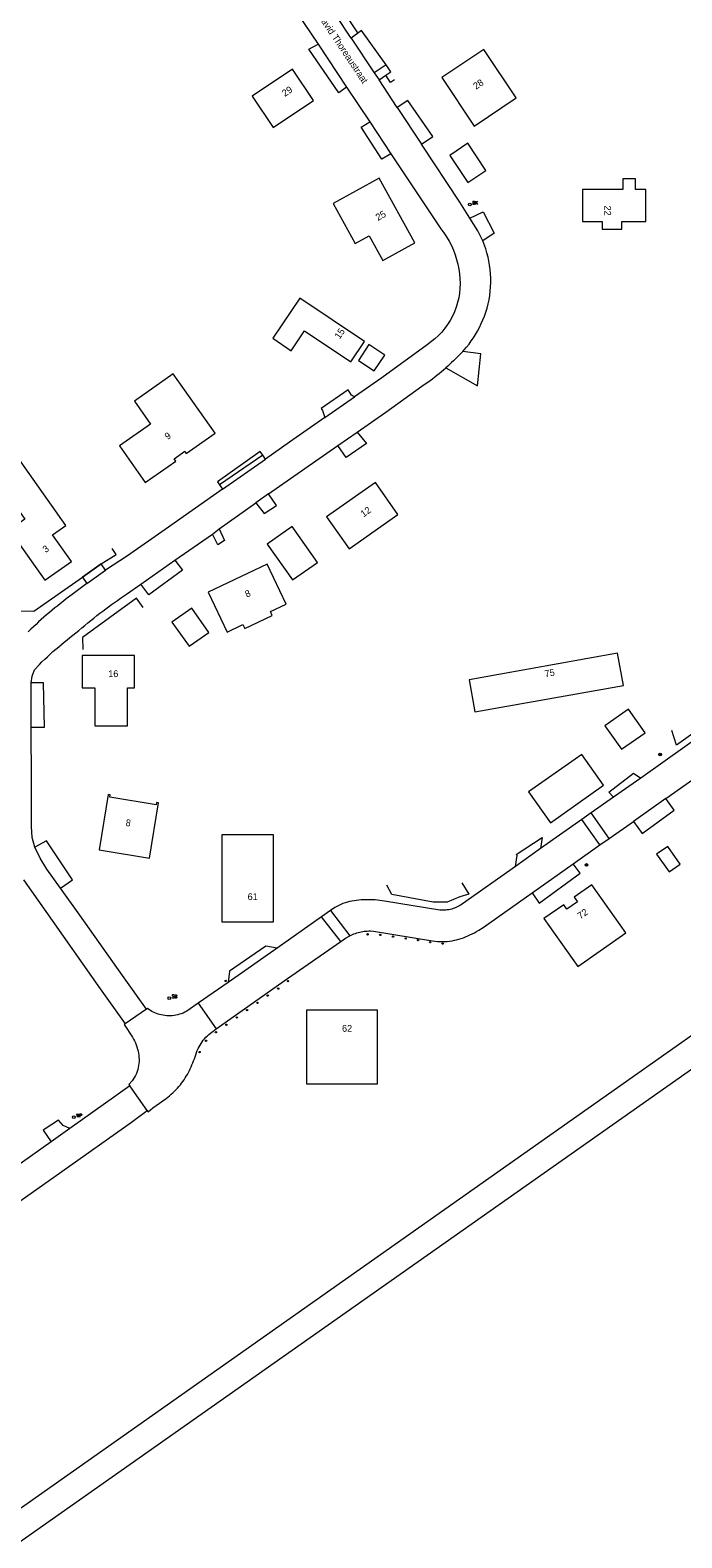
# Model space of a CAD drawing. Header units: metres. Extents: x 138165 to 154469, y 480134 to 494189.
# Tile 465 of 656: x 150034 to 150154, y 484200 to 484478. Entities that reach past the tile are written whole.
import ezdxf

# ---------------------------------------------------------------- set-up
doc = ezdxf.new("R2010")
doc.units = ezdxf.units.M
doc.header["$LTSCALE"] = 0.001
doc.header["$MEASUREMENT"] = 0
for name, color, linetype, lineweight in [('TOP-L-terrein schutting raster hek leuning', 7, 'Continuous', 0), ('TOP-L-topo objecten punt', 7, 'Continuous', 0), ('TOP-L-topo objecten vlak', 7, 'Continuous', 0), ('TOP-T-topo huisnummering naamgeving', 7, 'Continuous', 0)]:
    doc.layers.add(name, color=color, linetype=linetype, lineweight=lineweight)
doc.styles.add('Style-INTL_ISO', font='INTL_ISO.shx')
doc.styles.add('Style-STANDARD', font='STANDARD.shx')

# ---------------------------------------------------------------- blocks, each defined once
blk = doc.blocks.new('24')
at = {"layer": 'TOP-L-topo objecten punt', "color": 7, "linetype": 'Continuous', "lineweight": 0}
for radius in [0.025, 0.0182, 0.0115, 0.005]:
    blk.add_circle((0, 0), radius, dxfattribs=at)
blk = doc.blocks.new('73')
at = {"layer": 'TOP-L-topo objecten punt', "color": 7, "linetype": 'Continuous', "lineweight": 0}
blk.add_circle((0, 0), 0.025, dxfattribs=at)
at = {"layer": 'TOP-L-topo objecten punt', "color": 7, "linetype": 'Continuous', "lineweight": 0, "style": 'Style-STANDARD'}
blk.add_text('WP', height=0.06, dxfattribs=at).set_placement((0.0483, 0))
blk = doc.blocks.new('72')
at = {"layer": 'TOP-L-topo objecten punt', "color": 7, "linetype": 'Continuous', "lineweight": 0}
blk.add_circle((0, 0), 0.025, dxfattribs=at)
at = {"layer": 'TOP-L-topo objecten punt', "color": 7, "linetype": 'Continuous', "lineweight": 0, "style": 'Style-STANDARD'}
blk.add_text('BK', height=0.06, dxfattribs=at).set_placement((0.0483, 0))
blk = doc.blocks.new('10')
at = {"layer": 'TOP-L-topo objecten punt', "linetype": 'Continuous', "lineweight": 0}
blk.add_circle((0, 0), 0.0125, dxfattribs=at)
blk = doc.blocks.new('175')
at = {"layer": 'TOP-L-topo objecten punt', "color": 7, "linetype": 'Continuous', "lineweight": 0}
blk.add_circle((0, 0), 0.025, dxfattribs=at)
at = {"layer": 'TOP-L-topo objecten punt', "color": 7, "linetype": 'Continuous', "lineweight": 0, "style": 'Style-STANDARD'}
blk.add_text('SB', height=0.06, dxfattribs=at).set_placement((0.0483, 0))

msp = doc.modelspace()

# ---------------------------------------------------------------- linework, layer by layer
at = {"layer": 'TOP-L-terrein schutting raster hek leuning', "flags": 128}
for points in [[(150094.39, 484477.58), (150084.29, 484492.79), (150086.42, 484494.27)], [(150101.18, 484468.91), (150100.45, 484468.43), (150099.55, 484469.76)], [(150024.79, 484372.52), (150025.55, 484371.28), (150034.78, 484371.09), (150043.71, 484377.38), (150047.18, 484379.8), (150049.94, 484381.55), (150049.2, 484382.64)], [(150054.87, 484371.77), (150053.63, 484373.53), (150043.71, 484366.26), (150043.75, 484364.05)], [(150174.68, 484361.83), (150153.06, 484346.45), (150152.21, 484349.14)], [(150113.59, 484321.11), (150114.84, 484318.98), (150113.2, 484318.52), (150110.84, 484317.52), (150108.31, 484317.53), (150100.67, 484318.95), (150099.77, 484320.64)]]:
    msp.add_lwpolyline(points, dxfattribs=at)
at = {"layer": 'TOP-L-topo objecten vlak', "flags": 128}
for points in [[(150093.16, 484476.62), (150081.52, 484494.26)], [(150082.08, 484482.95), (150087.08, 484475.49)], [(150099.63, 484471.71), (150095.1, 484477.99), (150093.16, 484476.62)], [(150092.35, 484467.61), (150090.9, 484466.51), (150085.41, 484474.58), (150087.08, 484475.49)], [(150087.08, 484475.49), (150092.35, 484467.61)], [(150093.16, 484476.62), (150097.43, 484470.23)], [(150109.85, 484469.33), (150115.81, 484460.41), (150123.56, 484465.59), (150117.61, 484474.51), (150109.85, 484469.33)], [(150099.63, 484471.71), (150097.43, 484470.23)], [(150098.32, 484468.93), (150099.55, 484469.76), (150100.51, 484470.4), (150099.63, 484471.71)], [(150074.96, 484465.95), (150078.82, 484460.18), (150086.22, 484465.12), (150082.37, 484470.89), (150074.96, 484465.95)], [(150097.43, 484470.23), (150098.32, 484468.93)], [(150101.65, 484463.83), (150098.32, 484468.93)], [(150092.35, 484467.61), (150096.59, 484461.22)], [(150106.15, 484457.09), (150108.25, 484458.52), (150103.64, 484465.11), (150101.65, 484463.83)], [(150101.65, 484463.83), (150106.15, 484457.09)], [(150100.49, 484455.3), (150098.81, 484454.31), (150095.04, 484460.24), (150096.59, 484461.22)], [(150096.59, 484461.22), (150100.49, 484455.3)], [(150100.49, 484455.3), (150109.71, 484441.52), (150110.25, 484440.78), (150110.75, 484440.02), (150111.21, 484439.22), (150111.63, 484438.4), (150112, 484437.56), (150112.33, 484436.7), (150112.6, 484435.83), (150112.82, 484434.97), (150113, 484434.09), (150113.14, 484433.21), (150113.22, 484432.31), (150113.25, 484431.42), (150113.22, 484430.53), (150113.13, 484429.65), (150112.98, 484428.78), (150112.77, 484427.92), (150112.51, 484427.07), (150112.2, 484426.24), (150111.83, 484425.43), (150111.42, 484424.65), (150110.95, 484423.91), (150110.43, 484423.18), (150109.86, 484422.49), (150109.24, 484421.83), (150108.58, 484421.22), (150107.16, 484420.14), (150098.82, 484414.07), (150093.8, 484410.55)], [(150115.01, 484443.46), (150113.22, 484446.4), (150106.15, 484457.09)], [(150114.67, 484457.25), (150111.37, 484454.99), (150114.67, 484450.04), (150118, 484452.26), (150114.67, 484457.25)], [(150098.31, 484450.83), (150089.87, 484446.15), (150093.95, 484438.81), (150096.48, 484440.21), (150099, 484435.66), (150104.9, 484438.93), (150098.31, 484450.83)], [(150145.53, 484448.73), (150145.53, 484450.73), (150143.23, 484450.73), (150143.23, 484448.73), (150135.79, 484448.73), (150135.79, 484442.86), (150139.42, 484442.86), (150139.42, 484441.46), (150143.04, 484441.46), (150143.04, 484442.86), (150147.41, 484442.86), (150147.41, 484448.73), (150145.53, 484448.73)], [(150115.01, 484443.46), (150117.47, 484444.65), (150119.53, 484440.71), (150117.4, 484439.28)], [(150117.4, 484439.28), (150116.48, 484441.14), (150115.01, 484443.46)], [(150113.72, 484418.91), (150114, 484419.2), (150114.45, 484419.74), (150114.88, 484420.29), (150115.29, 484420.86), (150115.68, 484421.43), (150116.05, 484422.03), (150116.43, 484422.68), (150116.8, 484423.36), (150117.14, 484424.04), (150117.45, 484424.74), (150117.73, 484425.45), (150117.99, 484426.17), (150118.21, 484426.9), (150118.41, 484427.67), (150118.57, 484428.45), (150118.7, 484429.24), (150118.8, 484430.03), (150118.86, 484430.83), (150118.89, 484431.63), (150118.89, 484432.43), (150118.85, 484433.22), (150118.78, 484434), (150118.68, 484434.78), (150118.55, 484435.55), (150118.38, 484436.31), (150118.18, 484437.07), (150117.95, 484437.82), (150117.4, 484439.28)], [(150078.76, 484421.35), (150082.16, 484419.06), (150084.62, 484422.72), (150093.13, 484417), (150095.64, 484420.74), (150083.72, 484428.74), (150078.76, 484421.35)], [(150094.51, 484417.28), (150097.42, 484415.33), (150099.37, 484418.23), (150096.46, 484420.18), (150094.51, 484417.28)], [(150113.72, 484418.91), (150113.05, 484418.22), (150112.71, 484417.88), (150112.37, 484417.54), (150112.02, 484417.21), (150111.67, 484416.88), (150111.32, 484416.56), (150110.96, 484416.24), (150110.6, 484415.92)], [(150110.6, 484415.92), (150116.47, 484412.6), (150117.06, 484418.5), (150113.72, 484418.91)], [(150060.43, 484414.78), (150053.3, 484409.75), (150056.26, 484405.55), (150050.54, 484401.52), (150055.27, 484394.8), (150060.88, 484398.75), (150060.59, 484399.16), (150062.55, 484400.54), (150062.83, 484400.13), (150068.12, 484403.85), (150060.43, 484414.78)], [(150094.31, 484404.07), (150099.59, 484407.77), (150106.22, 484412.53), (150107.71, 484413.59), (150108.14, 484413.91), (150108.56, 484414.23), (150108.97, 484414.56), (150109.39, 484414.89), (150109.79, 484415.23), (150110.2, 484415.57), (150110.6, 484415.92)], [(150093.8, 484410.55), (150093.22, 484410.87), (150092.66, 484411.83), (150087.63, 484408.42), (150087.91, 484408.06), (150088.32, 484406.77)], [(150088.32, 484406.77), (150093.8, 484410.55)], [(150088.32, 484406.77), (150081.83, 484402.21), (150077.39, 484399.1)], [(150094.31, 484404.07), (150095.98, 484401.95), (150092.29, 484399.38), (150090.73, 484401.6)], [(150090.73, 484401.6), (150094.31, 484404.07)], [(150309.13, 484400.92), (150000, 484183.19)], [(150026.78, 484397.03), (150033.12, 484388.04), (150030.26, 484386.03), (150036.77, 484376.79), (150041.67, 484380.25), (150038.22, 484385.15), (150040.67, 484386.88), (150031.28, 484400.2), (150026.78, 484397.03)], [(150076.89, 484399.85), (150076.43, 484400.48), (150068.58, 484394.92), (150068.96, 484394.35)], [(150076.89, 484399.85), (150068.96, 484394.35)], [(150077.39, 484399.1), (150076.89, 484399.85)], [(150077.96, 484392.68), (150090.73, 484401.6)], [(150069.5, 484393.59), (150077.39, 484399.1)], [(150068.96, 484394.35), (150069.5, 484393.59)], [(150088.65, 484388.47), (150092.79, 484382.58), (150101.79, 484388.92), (150097.64, 484394.8), (150088.65, 484388.47)], [(150069.5, 484393.59), (150058.93, 484386.13), (150051.99, 484381.31), (150047.97, 484378.67)], [(150068.9, 484386.26), (150075.62, 484391.07)], [(150077.96, 484392.68), (150075.62, 484391.07)], [(150075.62, 484391.07), (150077.15, 484389.08), (150079.41, 484390.58), (150077.96, 484392.68)], [(150068.9, 484386.26), (150069.84, 484384.11), (150068.65, 484383.35), (150067.63, 484385.31)], [(150067.63, 484385.31), (150068.9, 484386.26)], [(150077.73, 484383.47), (150082.4, 484376.85), (150086.98, 484380.07), (150082.31, 484386.69), (150077.73, 484383.47)], [(150060.69, 484380.47), (150067.63, 484385.31)], [(150060.69, 484380.47), (150062.15, 484378.64), (150055.94, 484374.09), (150054.44, 484376.08)], [(150054.44, 484376.08), (150060.69, 484380.47)], [(150047.97, 484378.67), (150047.18, 484379.8), (150043.71, 484377.38), (150044.54, 484376.23)], [(150044.54, 484376.23), (150047.97, 484378.67)], [(150070.35, 484367.27), (150073.24, 484368.64), (150073.58, 484367.92), (150078.64, 484370.32), (150078.3, 484371.05), (150081.19, 484372.42), (150077.69, 484379.78), (150066.85, 484374.63), (150070.35, 484367.27)], [(150044.54, 484376.23), (150041.79, 484374.15), (150040.72, 484373.35), (150040.19, 484372.95), (150039.67, 484372.54), (150039.15, 484372.12), (150038.63, 484371.71), (150038.12, 484371.28), (150037.61, 484370.86), (150037.11, 484370.42), (150036.61, 484369.99), (150036.12, 484369.56), (150035.64, 484369.12), (150035.16, 484368.68), (150034.68, 484368.24), (150034.21, 484367.78), (150033.74, 484367.33)], [(150034.27, 484357.92), (150034.42, 484359.13), (150034.9, 484360.3), (150035.77, 484361.27), (150036.25, 484361.77), (150036.75, 484362.25), (150037.25, 484362.73), (150037.76, 484363.2), (150038.28, 484363.66), (150038.81, 484364.11), (150039.33, 484364.57), (150039.84, 484365), (150040.36, 484365.43), (150040.89, 484365.85), (150041.41, 484366.28), (150041.94, 484366.7), (150042.46, 484367.12), (150043.01, 484367.57), (150043.57, 484368.03), (150044.12, 484368.48), (150044.67, 484368.94), (150045.23, 484369.39), (150045.78, 484369.84), (150046.35, 484370.29), (150046.91, 484370.72), (150047.44, 484371.13), (150047.98, 484371.53), (150048.52, 484371.93), (150049.06, 484372.32), (150049.6, 484372.72), (150050.14, 484373.1), (150050.69, 484373.49), (150051.24, 484373.87), (150051.8, 484374.24), (150054.44, 484376.08)], [(149924.63, 484021.16), (149919.62, 484028.2), (149876.95, 484090.29), (149901.06, 484107.98), (149915.49, 484117.87), (150000, 484177.15), (150278.28, 484372.96)], [(150063.33, 484364.64), (150066.96, 484367.2), (150063.82, 484371.66), (150060.19, 484369.1), (150063.33, 484364.64)], [(150115.95, 484352.56), (150143.31, 484357.45), (150142.25, 484363.36), (150114.89, 484358.47), (150115.95, 484352.56)], [(150043.65, 484362.97), (150043.65, 484356.97), (150046.01, 484356.97), (150046.01, 484349.97), (150052.01, 484349.97), (150052.01, 484356.97), (150053.26, 484356.97), (150053.26, 484362.97), (150043.65, 484362.97)], [(150034.28, 484349.73), (150036.7, 484349.75), (150036.55, 484357.89), (150034.27, 484357.92)], [(150034.28, 484349.73), (150034.27, 484357.92)], [(150142.96, 484345.67), (150147.3, 484348.72), (150144.24, 484353.06), (150139.91, 484350.01), (150142.96, 484345.67)], [(150034.93, 484327.63), (150034.46, 484329.45), (150034.3, 484331.46), (150034.33, 484339.73), (150034.28, 484349.73)], [(150162.82, 484351.78), (150162.75, 484351.88), (150146.53, 484340.39)], [(150151.15, 484336.63), (150166.08, 484347.16)], [(150125.86, 484337.85), (150129.87, 484332.16), (150139.64, 484339.05), (150135.63, 484344.74), (150125.86, 484337.85)], [(150141.5, 484336.85), (150140.62, 484337.77), (150145.19, 484341.27), (150146.53, 484340.39)], [(150146.53, 484340.39), (150141.5, 484336.85)], [(150056.05, 484325.65), (150057.69, 484335.84), (150057.33, 484335.89), (150057.26, 484335.48), (150048.75, 484336.85), (150048.82, 484337.27), (150048.45, 484337.33), (150046.81, 484327.14), (150056.05, 484325.65)], [(150141.5, 484336.85), (150137.35, 484333.95)], [(150151.15, 484336.63), (150145.17, 484332.41)], [(150145.17, 484332.41), (150146.75, 484330.17), (150152.68, 484334.48), (150151.15, 484336.63)], [(150135.66, 484332.74), (150128.05, 484327.39)], [(150137.35, 484333.95), (150135.66, 484332.74)], [(150138.99, 484328.09), (150135.66, 484332.74)], [(150140.7, 484329.27), (150137.35, 484333.95)], [(150069.37, 484329.94), (150069.37, 484313.91), (150078.87, 484313.91), (150078.87, 484329.94), (150069.37, 484329.94)], [(150140.7, 484329.27), (150145.17, 484332.41)], [(150039.64, 484320.12), (150041.86, 484321.64), (150037.08, 484328.85), (150034.93, 484327.63)], [(150039.64, 484320.12), (150037.17, 484323.6), (150035.93, 484325.63), (150034.93, 484327.63)], [(150123.46, 484324.12), (150123.73, 484326.12), (150123.58, 484326.32), (150128.33, 484329.46), (150128.05, 484327.39)], [(150128.05, 484327.39), (150123.46, 484324.12)], [(150134.06, 484324.59), (150138.99, 484328.09)], [(150138.99, 484328.09), (150140.7, 484329.27)], [(150153.78, 484324.54), (150151.48, 484327.81), (150149.43, 484326.37), (150151.74, 484323.1), (150153.78, 484324.54)], [(150126.48, 484319.25), (150127.77, 484317.37), (150135.35, 484322.86), (150134.06, 484324.59)], [(150126.48, 484319.25), (150134.06, 484324.59)], [(150032.84, 484321.62), (150036.95, 484315.79), (150046.96, 484301.57), (150051.54, 484295.11)], [(150123.46, 484324.12), (150113.69, 484317.23), (150113.46, 484317.07), (150113.22, 484316.93), (150112.98, 484316.79), (150112.73, 484316.66), (150112.48, 484316.55), (150112.22, 484316.44), (150111.96, 484316.35), (150111.69, 484316.27), (150111.42, 484316.2), (150111.15, 484316.14), (150110.87, 484316.09), (150110.6, 484316.06), (150110.32, 484316.04), (150110.04, 484316.03), (150109.48, 484316.04), (150099.31, 484317.71), (150098.89, 484317.78), (150098.46, 484317.85), (150098.04, 484317.9), (150097.61, 484317.94), (150097.17, 484317.97), (150096.74, 484317.99), (150096.31, 484317.99), (150095.88, 484317.99), (150095.45, 484317.97), (150095.02, 484317.94), (150094.59, 484317.91), (150094.17, 484317.86), (150093.74, 484317.8), (150093.32, 484317.73), (150092.89, 484317.65), (150092.48, 484317.54), (150092.07, 484317.42), (150091.67, 484317.27), (150091.29, 484317.11), (150090.92, 484316.94), (150090.19, 484316.54), (150089.37, 484315.98)], [(150055.47, 484297.81), (150051.09, 484304.01), (150043.2, 484315.15), (150039.64, 484320.12)], [(150092.94, 484311.35), (150093.19, 484311.47), (150093.44, 484311.59), (150093.7, 484311.69), (150093.96, 484311.79), (150094.23, 484311.88), (150094.5, 484311.96), (150094.77, 484312.03), (150095.05, 484312.09), (150095.32, 484312.13), (150095.6, 484312.17), (150095.88, 484312.2), (150096.16, 484312.22), (150096.44, 484312.23), (150096.72, 484312.23), (150097.28, 484312.19), (150108.15, 484310.43), (150108.6, 484310.36), (150109.05, 484310.32), (150109.5, 484310.29), (150109.95, 484310.29), (150110.41, 484310.29), (150110.86, 484310.32), (150111.31, 484310.37), (150111.76, 484310.43), (150112.18, 484310.51), (150112.6, 484310.6), (150113.02, 484310.72), (150113.43, 484310.85), (150113.84, 484310.99), (150114.25, 484311.15), (150114.65, 484311.31), (150115.04, 484311.49), (150115.46, 484311.69), (150115.88, 484311.9), (150116.29, 484312.12), (150116.69, 484312.36), (150117.47, 484312.86), (150126.48, 484319.25)], [(150128.68, 484314.5), (150134.9, 484305.67), (150143.73, 484311.89), (150137.51, 484320.72), (150134.27, 484318.43), (150134.84, 484317.61), (150132.9, 484316.25), (150132.32, 484317.07), (150128.68, 484314.5)], [(150087.73, 484314.82), (150079.55, 484309.06)], [(150089.37, 484315.98), (150087.73, 484314.82)], [(150091.3, 484310.29), (150087.73, 484314.82)], [(150089.37, 484315.98), (150092.94, 484311.35)], [(150091.3, 484310.29), (150092.12, 484310.89), (150092.94, 484311.35)], [(150068.33, 484294.21), (150081.45, 484303.46), (150091.3, 484310.29)], [(150079.55, 484309.06), (150077.46, 484309.46), (150070.8, 484304.82), (150070.51, 484302.75)], [(150079.55, 484309.06), (150070.51, 484302.75)], [(150070.51, 484302.75), (150065.02, 484298.92)], [(150055.47, 484297.81), (150051.54, 484295.11)], [(150065.02, 484298.92), (150063.12, 484297.59), (150062.83, 484297.42), (150062.53, 484297.27), (150062.22, 484297.12), (150061.9, 484297), (150061.57, 484296.89), (150061.24, 484296.8), (150060.91, 484296.73), (150060.57, 484296.67), (150060.24, 484296.63), (150059.9, 484296.61), (150059.56, 484296.61), (150059.22, 484296.62), (150058.88, 484296.66), (150058.55, 484296.7), (150058.22, 484296.77), (150057.92, 484296.84), (150057.62, 484296.93), (150057.32, 484297.03), (150057.03, 484297.14), (150056.47, 484297.4), (150055.68, 484297.97), (150055.47, 484297.81)], [(150065.02, 484298.92), (150068.33, 484294.21)], [(150084.95, 484284.11), (150098.05, 484284.11), (150098.05, 484297.66), (150084.95, 484297.67), (150084.95, 484284.11)], [(150051.54, 484295.11), (150051.4, 484294.99), (150052.92, 484292.67), (150053.12, 484292.33), (150053.3, 484291.98), (150053.47, 484291.62), (150053.61, 484291.25), (150053.74, 484290.87), (150053.85, 484290.49), (150053.94, 484290.1), (150054.01, 484289.73), (150054.07, 484289.35), (150054.1, 484288.97), (150054.12, 484288.59), (150054.12, 484288.21), (150054.09, 484287.83), (150054.05, 484287.46), (150053.98, 484287.09), (150053.88, 484286.72), (150053.77, 484286.35), (150053.63, 484285.99), (150053.47, 484285.65), (150053.29, 484285.31), (150052.88, 484284.66), (150052.24, 484283.98), (150052.44, 484283.71)], [(150055.65, 484279.18), (150055.8, 484278.96), (150056.67, 484279.64), (150059.13, 484281.4), (150059.44, 484281.65), (150059.76, 484281.9), (150060.06, 484282.17), (150060.36, 484282.44), (150060.65, 484282.72), (150060.93, 484283.01), (150061.2, 484283.31), (150061.47, 484283.61), (150061.73, 484283.93), (150061.96, 484284.23), (150062.19, 484284.53), (150062.41, 484284.84), (150062.62, 484285.16), (150062.83, 484285.49), (150063.02, 484285.81), (150063.21, 484286.16), (150063.39, 484286.51), (150063.56, 484286.86), (150063.72, 484287.22), (150063.87, 484287.59), (150064.02, 484287.95), (150064.17, 484288.32), (150064.32, 484288.68), (150064.45, 484289.06), (150064.58, 484289.45), (150064.71, 484289.83), (150064.85, 484290.21), (150065.01, 484290.58), (150065.17, 484290.9), (150065.35, 484291.21), (150065.54, 484291.52), (150065.75, 484291.82), (150065.96, 484292.1), (150066.2, 484292.39), (150066.44, 484292.66), (150066.7, 484292.92), (150066.97, 484293.17), (150067.55, 484293.62), (150068.33, 484294.21)], [(150052.44, 484283.71), (150049.83, 484281.87), (150041.39, 484275.86)], [(150055.65, 484279.18), (150052.44, 484283.71)], [(150014.6, 484250.13), (150025.88, 484258.08), (150039.88, 484267.96), (150052.72, 484277.05), (150055.65, 484279.18)], [(150041.39, 484275.86), (150040.17, 484276.41), (150039.27, 484277.39), (150036.48, 484275.58), (150037.93, 484273.39)], [(150041.39, 484275.86), (150037.93, 484273.39)], [(150037.93, 484273.39), (150027.33, 484265.95), (150018.68, 484259.79)]]:
    msp.add_lwpolyline(points, dxfattribs=at)

# ---------------------------------------------------------------- block references
at = {"layer": 'TOP-L-topo objecten punt', "xscale": 10, "yscale": 10, "zscale": 10}
for name, p in [('72', (150115.03, 484445.98)), ('24', (150150.06, 484344.7)), ('24', (150136.52, 484324.38)), ('10', (150096.2, 484311.61)), ('10', (150098.55, 484311.49)), ('10', (150100.89, 484311.2)), ('10', (150103.22, 484310.84)), ('10', (150105.5, 484310.54)), ('10', (150107.73, 484310.15)), ('10', (150110.03, 484309.9)), ('10', (150070.08, 484303.03)), ('10', (150081.56, 484302.99)), ('175', (150059.7, 484299.87)), ('10', (150077.82, 484300.32)), ('10', (150079.76, 484301.63)), ('10', (150074.02, 484297.67)), ('10', (150075.94, 484298.99)), ('10', (150070.21, 484294.96)), ('10', (150072.13, 484296.31)), ('10', (150066.47, 484292.01)), ('10', (150068.27, 484293.59)), ('10', (150065.27, 484289.92)), ('73', (150042.1, 484277.96))]:
    msp.add_blockref(name, p, dxfattribs=at)

# ---------------------------------------------------------------- texts
at = {"layer": 'TOP-T-topo huisnummering naamgeving', "style": 'Style-INTL_ISO'}
for s, rotation, p in [('Henry David Thoreaustraat', 303.7, (150084.2, 484484.81)), ('28', 33.7, (150116.16, 484467.09)), ('29', 33.7, (150080.97, 484465.78)), ('25', 29, (150098.11, 484442.94)), ('22', 270, (150139.79, 484445.79)), ('15', 56.1, (150091.06, 484421.1)), ('9', 35.2, (150059.39, 484402.6)), ('12', 35.2, (150095.45, 484388.36)), ('3', 35.2, (150036.92, 484381.79)), ('8', 25.4, (150073.98, 484373.59)), ('75', 10.1, (150128.92, 484358.94)), ('8', 350.8, (150051.58, 484331.59)), ('72', 35.2, (150135.4, 484314.34))]:
    msp.add_text(s, height=1.25, rotation=rotation, dxfattribs=at).set_placement(p)
for s, p in [('16', (150048.45, 484358.97)), ('61', (150074.12, 484317.91)), ('62', (150091.5, 484293.67))]:
    msp.add_text(s, height=1.25, dxfattribs=at).set_placement(p)

doc.saveas('drawing.dxf')
